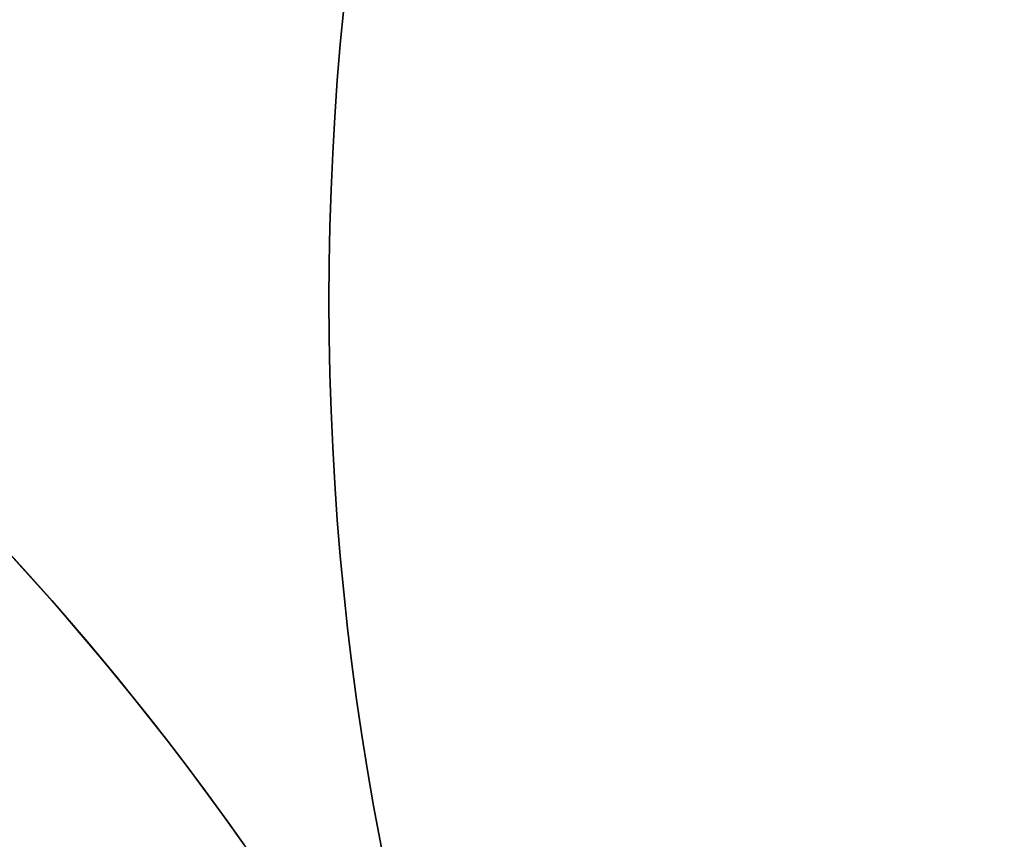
# Model space of a CAD drawing. Extents: x -3378 to 3007, y -425 to 173.
# Tile 341 of 396: x 2235.93 to 2241.1, y 24.24 to 28.55. Entities that reach past the tile are written whole.
import ezdxf

# ---------------------------------------------------------------- set-up
doc = ezdxf.new("R2010")
doc.units = 0
doc.layers.add('PREDEFINITO', color=7, linetype='CONTINUOUS')

msp = doc.modelspace()

# ---------------------------------------------------------------- linework, layer by layer
at = {"layer": 'PREDEFINITO'}
for p, q in [((2235.7535, 25.8737, 2295), (2236.1019, 25.4906, 2295)), ((2235.7535, 25.8737, 1820.0006), (2236.1019, 25.4906, 1820.0006)), ((2235.7535, 25.8737, 2057.5021), (2236.1019, 25.4906, 2057.5021)), ((2235.7773, 25.8484, 1345.9631), (2235.9462, 25.6651, 1345.8771)), ((2235.9968, 25.609, 1831.6574), (2235.8965, 25.7197, 1831.772)), ((2235.8965, 25.7197, 1844.0626), (2235.9968, 25.609, 1844.1771)), ((2235.9968, 25.609, 2255.7405), (2235.8965, 25.7197, 2255.8551)), ((2235.8965, 25.7197, 2268.1456), (2235.9968, 25.609, 2268.2602)), ((2235.9968, 25.609, 1407.5744), (2235.8965, 25.7197, 1407.6889)), ((2235.8965, 25.7197, 1419.9795), (2235.9968, 25.609, 1420.0941)), ((2235.9462, 25.6651, 1345.8771), (2236.1127, 25.4782, 1345.7946)), ((2236.0976, 25.4955, 1831.546), (2235.9968, 25.609, 1831.6574)), ((2235.9968, 25.609, 1844.1771), (2236.0976, 25.4955, 1844.2886)), ((2236.0976, 25.4955, 2255.629), (2235.9968, 25.609, 2255.7405)), ((2235.9968, 25.609, 2268.2602), (2236.0976, 25.4955, 2268.3717)), ((2236.0976, 25.4955, 1407.4629), (2235.9968, 25.609, 1407.5744)), ((2235.9968, 25.609, 1420.0941), (2236.0976, 25.4955, 1420.2055)), ((2236.1987, 25.3793, 1831.4377), (2236.0976, 25.4955, 1831.546)), ((2236.0976, 25.4955, 1844.2886), (2236.1987, 25.3793, 1844.3969)), ((2236.1987, 25.3793, 2255.5207), (2236.0976, 25.4955, 2255.629)), ((2236.0976, 25.4955, 2268.3717), (2236.1987, 25.3793, 2268.48)), ((2236.1987, 25.3793, 1407.3546), (2236.0976, 25.4955, 1407.4629)), ((2236.0976, 25.4955, 1420.2055), (2236.1987, 25.3793, 1420.3138)), ((2236.1019, 25.4906, 2295), (2236.4368, 25.0957, 2295)), ((2236.1019, 25.4906, 1820.0006), (2236.4368, 25.0957, 1820.0006)), ((2236.1019, 25.4906, 2057.5021), (2236.4368, 25.0957, 2057.5021)), ((2236.1127, 25.4782, 1345.7946), (2236.2737, 25.2915, 1345.7173)), ((2236.3, 25.2604, 1831.3326), (2236.1987, 25.3793, 1831.4377)), ((2236.1987, 25.3793, 1844.3969), (2236.3, 25.2604, 1844.502)), ((2236.3, 25.2604, 2255.4156), (2236.1987, 25.3793, 2255.5207)), ((2236.1987, 25.3793, 2268.48), (2236.3, 25.2604, 2268.5851)), ((2236.3, 25.2604, 1407.2495), (2236.1987, 25.3793, 1407.3546)), ((2236.1987, 25.3793, 1420.3138), (2236.3, 25.2604, 1420.4189)), ((2236.2737, 25.2915, 1345.7173), (2236.4322, 25.1014, 1345.6436)), ((2236.4015, 25.1386, 1831.2307), (2236.3, 25.2604, 1831.3326)), ((2236.3, 25.2604, 1844.502), (2236.4015, 25.1386, 1844.6039)), ((2236.4015, 25.1386, 2255.3138), (2236.3, 25.2604, 2255.4156)), ((2236.3, 25.2604, 2268.5851), (2236.4015, 25.1386, 2268.6869)), ((2236.4015, 25.1386, 1407.1476), (2236.3, 25.2604, 1407.2495)), ((2236.3, 25.2604, 1420.4189), (2236.4015, 25.1386, 1420.5208)), ((2236.503, 25.0143, 1831.1322), (2236.4015, 25.1386, 1831.2307)), ((2236.4015, 25.1386, 1844.6039), (2236.503, 25.0143, 1844.7024)), ((2236.503, 25.0143, 2255.2153), (2236.4015, 25.1386, 2255.3138)), ((2236.4015, 25.1386, 2268.6869), (2236.503, 25.0143, 2268.7854)), ((2236.503, 25.0143, 1407.0491), (2236.4015, 25.1386, 1407.1476)), ((2236.4015, 25.1386, 1420.5208), (2236.503, 25.0143, 1420.6193)), ((2236.4322, 25.1014, 1345.6436), (2236.5882, 24.9078, 1345.5735)), ((2236.4368, 25.0957, 2295), (2236.7579, 24.6894, 2295)), ((2236.4368, 25.0957, 1820.0006), (2236.7579, 24.6894, 1820.0006)), ((2236.4368, 25.0957, 2057.5021), (2236.7579, 24.6894, 2057.5021)), ((2236.6044, 24.8873, 1831.0371), (2236.503, 25.0143, 1831.1322)), ((2236.503, 25.0143, 1844.7024), (2236.6044, 24.8873, 1844.7974)), ((2236.6044, 24.8873, 2255.1202), (2236.503, 25.0143, 2255.2153)), ((2236.503, 25.0143, 2268.7854), (2236.6044, 24.8873, 2268.8805)), ((2236.6044, 24.8873, 1406.9541), (2236.503, 25.0143, 1407.0491)), ((2236.503, 25.0143, 1420.6193), (2236.6044, 24.8873, 1420.7144)), ((2236.5882, 24.9078, 1345.5735), (2236.7416, 24.7109, 1345.5071)), ((2236.7056, 24.7576, 1830.9455), (2236.6044, 24.8873, 1831.0371)), ((2236.6044, 24.8873, 1844.7974), (2236.7056, 24.7576, 1844.8891)), ((2236.7056, 24.7576, 2255.0286), (2236.6044, 24.8873, 2255.1202)), ((2236.6044, 24.8873, 2268.8805), (2236.7056, 24.7576, 2268.9721)), ((2236.7056, 24.7576, 1406.8624), (2236.6044, 24.8873, 1406.9541)), ((2236.6044, 24.8873, 1420.7144), (2236.7056, 24.7576, 1420.806)), ((2236.8065, 24.6253, 1830.8574), (2236.7056, 24.7576, 1830.9455)), ((2236.7056, 24.7576, 1844.8891), (2236.8065, 24.6253, 1844.9772)), ((2236.8065, 24.6253, 2254.9405), (2236.7056, 24.7576, 2255.0286)), ((2236.7056, 24.7576, 2268.9721), (2236.8065, 24.6253, 2269.0602)), ((2236.8065, 24.6253, 1406.7743), (2236.7056, 24.7576, 1406.8624)), ((2236.7056, 24.7576, 1420.806), (2236.8065, 24.6253, 1420.8941)), ((2236.7416, 24.7109, 1345.5071), (2236.8893, 24.5145, 1345.4457)), ((2236.7579, 24.6894, 2295), (2237.0648, 24.2724, 2295)), ((2236.7579, 24.6894, 1820.0006), (2237.0648, 24.2724, 1820.0006)), ((2236.7579, 24.6894, 2057.5021), (2237.0648, 24.2724, 2057.5021)), ((2236.9071, 24.4904, 1830.7729), (2236.8065, 24.6253, 1830.8574)), ((2236.8065, 24.6253, 1844.9772), (2236.9071, 24.4904, 1845.0617)), ((2236.9071, 24.4904, 2254.8559), (2236.8065, 24.6253, 2254.9405)), ((2236.8065, 24.6253, 2269.0602), (2236.9071, 24.4904, 2269.1448)), ((2236.9071, 24.4904, 1406.6898), (2236.8065, 24.6253, 1406.7743)), ((2236.8065, 24.6253, 1420.8941), (2236.9071, 24.4904, 1420.9786)), ((2236.8893, 24.5145, 1345.4457), (2237.0344, 24.3151, 1345.3879)), ((2237.0072, 24.353, 1830.692), (2236.9071, 24.4904, 1830.7729)), ((2236.9071, 24.4904, 1845.0617), (2237.0072, 24.353, 1845.1426)), ((2237.0072, 24.353, 2254.775), (2236.9071, 24.4904, 2254.8559)), ((2236.9071, 24.4904, 2269.1448), (2237.0072, 24.353, 2269.2257)), ((2237.0072, 24.353, 1406.6089), (2236.9071, 24.4904, 1406.6898)), ((2236.9071, 24.4904, 1420.9786), (2237.0072, 24.353, 1421.0595)), ((2237.1068, 24.2129, 1830.6147), (2237.0072, 24.353, 1830.692)), ((2237.0072, 24.353, 1845.1426), (2237.1068, 24.2129, 1845.2199)), ((2237.1068, 24.2129, 2254.6978), (2237.0072, 24.353, 2254.775)), ((2237.0072, 24.353, 2269.2257), (2237.1068, 24.2129, 2269.3029)), ((2237.1068, 24.2129, 1406.5316), (2237.0072, 24.353, 1406.6089)), ((2237.0072, 24.353, 1421.0595), (2237.1068, 24.2129, 1421.1368)), ((2237.0344, 24.3151, 1345.3879), (2237.1766, 24.1126, 1345.334)), ((2237.0648, 24.2724, 2295), (2237.3571, 23.8449, 2295)), ((2237.0648, 24.2724, 1820.0006), (2237.3571, 23.8449, 1820.0006)), ((2237.0648, 24.2724, 2057.5021), (2237.3571, 23.8449, 2057.5021))]:
    msp.add_line(p, q, dxfattribs=at)
for centre in [(2252.552, 27.0743, 1255), (2252.552, 27.0743, 1235), (2252.552, 27.0743, 1245), (2252.552, 27.0743, 3155), (2252.552, 27.0743, 3175), (2252.552, 27.0743, 3165)]:
    msp.add_circle(centre, 15, dxfattribs=at)
at = {"layer": 'PREDEFINITO', "extrusion": (0, 0, -1)}
for centre in [(-2252.552, 27.0743, -3155), (-2252.552, 27.0743, -1255), (-2252.552, 27.0743, -2205)]:
    msp.add_circle(centre, 15, dxfattribs=at)

doc.saveas('drawing.dxf')
